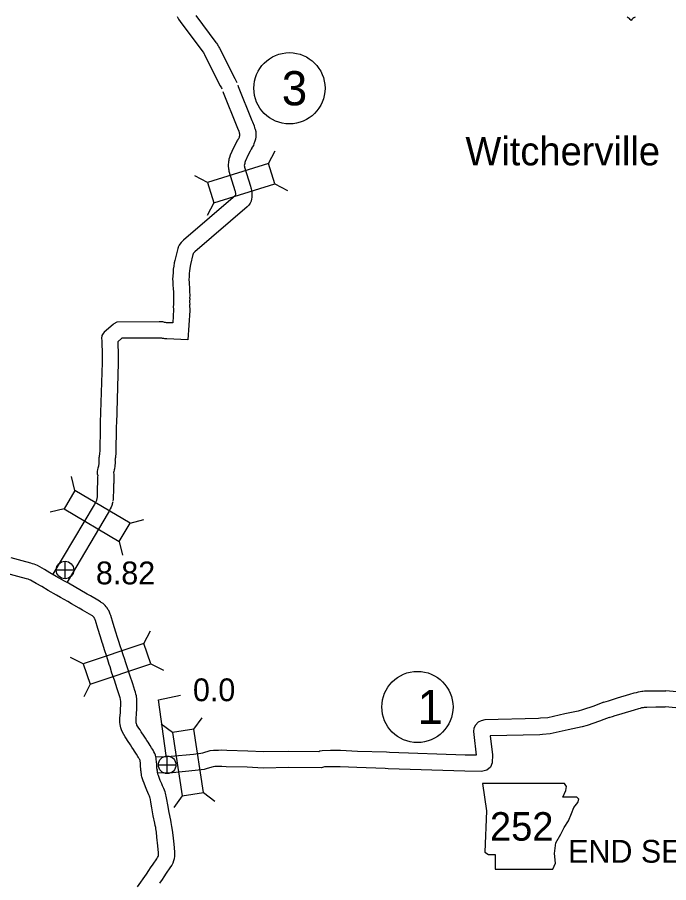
# Model space of a CAD drawing. Extents: x -939622 to -934245, y 1383184 to 1385301.
# Drawn here: x -936413.63 to -936377.39, y 1384407.91 to 1384456.03 of the extents above; entities that cross this region are included whole.
import ezdxf

# ---------------------------------------------------------------- set-up
doc = ezdxf.new("R2010")
doc.units = 0
for name, color, linetype in [('Level 10', 7, 'Continuous'), ('Level 20', 7, 'Continuous'), ('Level 21', 7, 'Continuous'), ('Level 22', 7, 'Continuous'), ('Level 24', 7, 'Continuous'), ('Level 25', 7, 'Continuous'), ('Level 26', 7, 'Continuous'), ('Level 27', 7, 'Continuous')]:
    doc.layers.add(name, color=color, linetype=linetype)

msp = doc.modelspace()

# ---------------------------------------------------------------- linework, layer by layer
at = {"layer": 'Level 10'}
for p, q in [((-936405.849, 1384414.217), (-936405.848, 1384414.205)), ((-936406.743, 1384414.119), (-936406.745, 1384414.131))]:
    msp.add_line(p, q, dxfattribs=at)
for points in [[(-936403.697, 1384456.133), (-936402.583, 1384454.639), (-936402.538, 1384454.584), (-936402.496, 1384454.521), (-936402.466, 1384454.468), (-936402.436, 1384454.42), (-936402.41, 1384454.363), (-936402.384, 1384454.316), (-936401.527, 1384452.631), (-936401.455, 1384452.482), (-936401.42, 1384452.4)], [(-936404.723, 1384456.073), (-936404.665, 1384455.927), (-936404.468, 1384455.662)], [(-936404.468, 1384455.662), (-936403.292, 1384454.084), (-936403.264, 1384454.05), (-936403.262, 1384454.048), (-936403.238, 1384454.005), (-936403.231, 1384453.995), (-936403.213, 1384453.955), (-936403.203, 1384453.937), (-936402.332, 1384452.228), (-936402.274, 1384452.109), (-936402.253, 1384452.059)], [(-936401.362, 1384452.26), (-936401.33, 1384452.182), (-936400.575, 1384450.296), (-936400.541, 1384450.211), (-936400.456, 1384450.001), (-936400.422, 1384449.885), (-936400.392, 1384449.803), (-936400.362, 1384449.673), (-936400.361, 1384449.572), (-936400.357, 1384449.497), (-936400.355, 1384449.392), (-936400.378, 1384449.247), (-936400.403, 1384449.149), (-936400.428, 1384449.085), (-936400.439, 1384449.053), (-936400.451, 1384449.024), (-936400.458, 1384449.005), (-936400.489, 1384448.906), (-936400.558, 1384448.805), (-936400.569, 1384448.787), (-936400.583, 1384448.762), (-936400.621, 1384448.705), (-936400.623, 1384448.701), (-936400.678, 1384448.587), (-936400.776, 1384448.392), (-936400.942, 1384448.021), (-936400.965, 1384447.961), (-936400.969, 1384447.947), (-936400.975, 1384447.906), (-936400.986, 1384447.854), (-936400.995, 1384447.797), (-936400.995, 1384447.797), (-936400.986, 1384447.739), (-936400.982, 1384447.713), (-936400.979, 1384447.702), (-936400.648, 1384446.636), (-936400.627, 1384446.543), (-936400.617, 1384446.493), (-936400.601, 1384446.426), (-936400.586, 1384446.309), (-936400.58, 1384446.212), (-936400.579, 1384446.139), (-936400.581, 1384446.085), (-936400.58, 1384446.012), (-936400.588, 1384445.939), (-936400.614, 1384445.81), (-936400.67, 1384445.694), (-936400.709, 1384445.639), (-936400.75, 1384445.58), (-936400.792, 1384445.536), (-936400.83, 1384445.492), (-936403.751, 1384442.991), (-936403.783, 1384442.958), (-936403.83, 1384442.909), (-936403.835, 1384442.905), (-936403.84, 1384442.891), (-936403.85, 1384442.863), (-936403.856, 1384442.846), (-936403.989, 1384442.292)], [(-936402.193, 1384451.913), (-936402.163, 1384451.842), (-936401.411, 1384449.963), (-936401.376, 1384449.875), (-936401.306, 1384449.703), (-936401.277, 1384449.604), (-936401.261, 1384449.559), (-936401.26, 1384449.54), (-936401.256, 1384449.465), (-936401.256, 1384449.456), (-936401.26, 1384449.432), (-936401.262, 1384449.422), (-936401.273, 1384449.395), (-936401.278, 1384449.379), (-936401.289, 1384449.353), (-936401.307, 1384449.303), (-936401.344, 1384449.245), (-936401.354, 1384449.228), (-936401.369, 1384449.205), (-936401.407, 1384449.148), (-936401.485, 1384448.984), (-936401.589, 1384448.779), (-936401.775, 1384448.364), (-936401.821, 1384448.243), (-936401.851, 1384448.136), (-936401.861, 1384448.068), (-936401.871, 1384448.018), (-936401.884, 1384447.937), (-936401.896, 1384447.861), (-936401.902, 1384447.74), (-936401.884, 1384447.637), (-936401.875, 1384447.6), (-936401.875, 1384447.598), (-936401.866, 1384447.541), (-936401.849, 1384447.468), (-936401.518, 1384446.4), (-936401.507, 1384446.356), (-936401.497, 1384446.304), (-936401.488, 1384446.263), (-936401.482, 1384446.224), (-936401.48, 1384446.178), (-936401.479, 1384446.149), (-936401.48, 1384446.12), (-936404.37, 1384443.646), (-936404.432, 1384443.582), (-936404.444, 1384443.569), (-936404.473, 1384443.545), (-936404.517, 1384443.5), (-936404.584, 1384443.422), (-936404.621, 1384443.352), (-936404.637, 1384443.322), (-936404.672, 1384443.249), (-936404.684, 1384443.203), (-936404.69, 1384443.187), (-936404.697, 1384443.167), (-936404.72, 1384443.105), (-936404.864, 1384442.501)], [(-936404.864, 1384442.5), (-936404.895, 1384442.37), (-936404.921, 1384442.195), (-936404.946, 1384442.024), (-936404.959, 1384441.84), (-936404.969, 1384441.633), (-936404.983, 1384441.467), (-936404.973, 1384441.336), (-936404.967, 1384441.271), (-936404.964, 1384441.182), (-936404.946, 1384440.887), (-936404.938, 1384440.809), (-936404.938, 1384440.701), (-936404.932, 1384440.611), (-936404.933, 1384440.558), (-936404.936, 1384440.419), (-936404.933, 1384440.371), (-936404.938, 1384440.27), (-936404.937, 1384440.07), (-936404.956, 1384439.908), (-936404.927, 1384439.812), (-936404.928, 1384439.774), (-936404.981, 1384439.032), (-936405.257, 1384439.043), (-936405.296, 1384439.046), (-936405.315, 1384439.047), (-936405.325, 1384439.049), (-936405.375, 1384439.059), (-936405.427, 1384439.068), (-936405.473, 1384439.076), (-936405.532, 1384439.088), (-936405.643, 1384439.093), (-936405.697, 1384439.09), (-936405.741, 1384439.092), (-936408.094, 1384439.078), (-936408.252, 1384438.976), (-936408.299, 1384438.939), (-936408.786, 1384438.524), (-936408.848, 1384438.448), (-936408.914, 1384438.336), (-936408.947, 1384438.164), (-936408.93, 1384438.061), (-936408.93, 1384438.061), (-936408.91, 1384437.219), (-936408.909, 1384437.06), (-936408.913, 1384436.83), (-936409.008, 1384433.507), (-936409.021, 1384433.415), (-936409.02, 1384433.302), (-936409.022, 1384433.228), (-936409.043, 1384431.879), (-936409.048, 1384431.816), (-936409.056, 1384431.737), (-936409.058, 1384431.708), (-936409.069, 1384431.668), (-936409.078, 1384431.585), (-936409.083, 1384431.534), (-936409.093, 1384431.445), (-936409.088, 1384431.361), (-936409.088, 1384431.295), (-936409.088, 1384431.248), (-936409.092, 1384431.194), (-936409.106, 1384431.11), (-936409.115, 1384431.078), (-936409.139, 1384430.966), (-936409.141, 1384430.959), (-936409.17, 1384430.887), (-936409.18, 1384430.765), (-936409.18, 1384430.65), (-936409.154, 1384430.549), (-936409.158, 1384430.469), (-936409.157, 1384430.375), (-936409.157, 1384430.288), (-936409.156, 1384430.235), (-936409.158, 1384430.198), (-936409.168, 1384430.121), (-936409.177, 1384429.878), (-936409.18, 1384429.796), (-936409.18, 1384429.727), (-936409.18, 1384429.66), (-936409.182, 1384429.595), (-936409.185, 1384429.517), (-936409.184, 1384429.456), (-936409.186, 1384429.411), (-936409.189, 1384429.357), (-936409.192, 1384429.288), (-936409.192, 1384429.269), (-936409.193, 1384429.258)], [(-936403.988, 1384442.293), (-936404.01, 1384442.201), (-936404.03, 1384442.063), (-936404.051, 1384441.927), (-936404.06, 1384441.787), (-936404.071, 1384441.574), (-936404.08, 1384441.463), (-936404.076, 1384441.408), (-936404.069, 1384441.328), (-936404.065, 1384441.226), (-936404.049, 1384440.962), (-936404.039, 1384440.86), (-936404.038, 1384440.734), (-936404.03, 1384440.625), (-936404.034, 1384440.534), (-936404.036, 1384440.438), (-936404.032, 1384440.378), (-936404.038, 1384440.252), (-936404.037, 1384440.186), (-936404.031, 1384440.085), (-936404.043, 1384440.026), (-936404.028, 1384439.752), (-936404.029, 1384439.726), (-936404.146, 1384438.095), (-936405.303, 1384438.145), (-936405.354, 1384438.148), (-936405.412, 1384438.152), (-936405.48, 1384438.162), (-936405.544, 1384438.175), (-936405.587, 1384438.183), (-936405.638, 1384438.192), (-936405.689, 1384438.188), (-936405.759, 1384438.192), (-936407.803, 1384438.18), (-936408.028, 1384437.988), (-936408.01, 1384437.232), (-936408.009, 1384437.054), (-936408.013, 1384436.809), (-936408.11, 1384433.433), (-936408.12, 1384433.357), (-936408.12, 1384433.29), (-936408.122, 1384433.207), (-936408.144, 1384431.841), (-936408.151, 1384431.741), (-936408.16, 1384431.652), (-936408.168, 1384431.555), (-936408.181, 1384431.505), (-936408.183, 1384431.486), (-936408.189, 1384431.435), (-936408.19, 1384431.421), (-936408.189, 1384431.391), (-936408.188, 1384431.301), (-936408.188, 1384431.216), (-936408.194, 1384431.131), (-936408.199, 1384431.033), (-936408.218, 1384430.965), (-936408.226, 1384430.914), (-936408.241, 1384430.863), (-936408.263, 1384430.758), (-936408.27, 1384430.732), (-936408.251, 1384430.586), (-936408.258, 1384430.45), (-936408.257, 1384430.381), (-936408.257, 1384430.294), (-936408.256, 1384430.221), (-936408.26, 1384430.12), (-936408.267, 1384430.067), (-936408.267, 1384429.983), (-936408.274, 1384429.953), (-936408.278, 1384429.845), (-936408.28, 1384429.783), (-936408.28, 1384429.732), (-936408.279, 1384429.648), (-936408.282, 1384429.563), (-936408.284, 1384429.503), (-936408.284, 1384429.438), (-936408.287, 1384429.369), (-936408.29, 1384429.314), (-936408.292, 1384429.27), (-936408.292, 1384429.211), (-936408.302, 1384429.137)], [(-936409.206, 1384429.227), (-936409.212, 1384429.203), (-936409.22, 1384429.171), (-936409.224, 1384429.157), (-936409.245, 1384429.12), (-936409.298, 1384429.016), (-936409.325, 1384428.961), (-936409.345, 1384428.925), (-936411.641, 1384425.055)], [(-936409.185, 1384429.304), (-936409.193, 1384429.269), (-936409.195, 1384429.262), (-936409.2, 1384429.246), (-936409.206, 1384429.227)], [(-936408.342, 1384428.974), (-936408.351, 1384428.935), (-936408.369, 1384428.875), (-936408.4, 1384428.786), (-936408.45, 1384428.697), (-936408.492, 1384428.614), (-936408.53, 1384428.537), (-936408.569, 1384428.47), (-936410.856, 1384424.614)], [(-936408.31, 1384429.092), (-936408.314, 1384429.078), (-936408.324, 1384429.025), (-936408.341, 1384428.975), (-936408.342, 1384428.974)], [(-936408.012, 1384421.438), (-936408.046, 1384421.536), (-936408.139, 1384421.84), (-936408.285, 1384422.314), (-936408.427, 1384422.767), (-936408.456, 1384422.847), (-936408.497, 1384422.953), (-936408.54, 1384423.035), (-936408.581, 1384423.108), (-936408.632, 1384423.19), (-936408.679, 1384423.253), (-936408.732, 1384423.314), (-936408.788, 1384423.373), (-936408.856, 1384423.43), (-936408.952, 1384423.497), (-936409.001, 1384423.526), (-936409.137, 1384423.612), (-936409.555, 1384423.85), (-936409.734, 1384423.95), (-936410.155, 1384424.194), (-936410.37, 1384424.32), (-936410.786, 1384424.558), (-936411.005, 1384424.681), (-936411.461, 1384424.943), (-936411.812, 1384425.147), (-936412.115, 1384425.328), (-936412.375, 1384425.476), (-936412.498, 1384425.538), (-936412.597, 1384425.582), (-936412.694, 1384425.621), (-936412.781, 1384425.647), (-936412.879, 1384425.674), (-936413.35, 1384425.802), (-936413.968, 1384425.97)], [(-936408.902, 1384421.26), (-936408.999, 1384421.575), (-936409.145, 1384422.047), (-936409.28, 1384422.479), (-936409.3, 1384422.533), (-936409.318, 1384422.581), (-936409.332, 1384422.607), (-936409.355, 1384422.649), (-936409.375, 1384422.68), (-936409.382, 1384422.691), (-936409.398, 1384422.708), (-936409.404, 1384422.715), (-936409.404, 1384422.715), (-936409.439, 1384422.74), (-936409.471, 1384422.758), (-936409.6, 1384422.84), (-936409.997, 1384423.066), (-936410.179, 1384423.167), (-936410.607, 1384423.416), (-936410.821, 1384423.541), (-936411.23, 1384423.775), (-936411.449, 1384423.898), (-936411.911, 1384424.164), (-936412.269, 1384424.371), (-936412.568, 1384424.55), (-936412.801, 1384424.683), (-936412.883, 1384424.724), (-936412.947, 1384424.753), (-936412.989, 1384424.77), (-936413.028, 1384424.781), (-936413.117, 1384424.806), (-936413.587, 1384424.934), (-936414.2, 1384425.1)], [(-936405.848, 1384414.205), (-936405.855, 1384414.292), (-936405.866, 1384414.456), (-936405.884, 1384414.649), (-936405.895, 1384414.765), (-936405.904, 1384414.836), (-936405.917, 1384414.903), (-936405.943, 1384415.006), (-936405.972, 1384415.087), (-936406.021, 1384415.19), (-936406.069, 1384415.268), (-936406.111, 1384415.339), (-936406.158, 1384415.413), (-936406.233, 1384415.528), (-936406.347, 1384415.715), (-936406.417, 1384415.815), (-936406.492, 1384415.935), (-936406.575, 1384416.062), (-936406.733, 1384416.303), (-936406.797, 1384416.403), (-936406.868, 1384416.508), (-936406.931, 1384416.61), (-936406.967, 1384416.674), (-936406.981, 1384416.71), (-936406.994, 1384416.75), (-936407.004, 1384416.795), (-936407.013, 1384416.837), (-936407.015, 1384416.859), (-936407.015, 1384416.92), (-936407.012, 1384417.01), (-936406.993, 1384417.32), (-936406.978, 1384417.55), (-936406.972, 1384417.748), (-936406.972, 1384418.028), (-936406.978, 1384418.155), (-936406.99, 1384418.241), (-936407, 1384418.295), (-936407.022, 1384418.395), (-936407.05, 1384418.505), (-936407.082, 1384418.596), (-936407.207, 1384418.971), (-936407.365, 1384419.45), (-936407.503, 1384419.848), (-936407.613, 1384420.198), (-936407.652, 1384420.314), (-936407.737, 1384420.58), (-936407.811, 1384420.811), (-936407.899, 1384421.081), (-936407.975, 1384421.313), (-936408.012, 1384421.438)], [(-936406.745, 1384414.131), (-936406.752, 1384414.224), (-936406.763, 1384414.385), (-936406.78, 1384414.565), (-936406.789, 1384414.661), (-936406.793, 1384414.69), (-936406.796, 1384414.707), (-936406.806, 1384414.744), (-936406.813, 1384414.76), (-936406.838, 1384414.8), (-936406.879, 1384414.869), (-936406.915, 1384414.927), (-936406.994, 1384415.047), (-936407.102, 1384415.225), (-936407.168, 1384415.319), (-936407.248, 1384415.447), (-936407.328, 1384415.568), (-936407.489, 1384415.814), (-936407.549, 1384415.908), (-936407.625, 1384416.021), (-936407.706, 1384416.153), (-936407.78, 1384416.283), (-936407.83, 1384416.407), (-936407.863, 1384416.514), (-936407.884, 1384416.605), (-936407.904, 1384416.705), (-936407.915, 1384416.812), (-936407.915, 1384416.931), (-936407.912, 1384417.053), (-936407.891, 1384417.377), (-936407.878, 1384417.593), (-936407.872, 1384417.761), (-936407.872, 1384418.009), (-936407.875, 1384418.075), (-936407.878, 1384418.098), (-936407.882, 1384418.117), (-936407.897, 1384418.185), (-936407.912, 1384418.241), (-936407.934, 1384418.306), (-936408.061, 1384418.689), (-936408.217, 1384419.161), (-936408.357, 1384419.565), (-936408.468, 1384419.919), (-936408.507, 1384420.032), (-936408.595, 1384420.307), (-936408.667, 1384420.534), (-936408.754, 1384420.801), (-936408.834, 1384421.044), (-936408.87, 1384421.164), (-936408.902, 1384421.26)], [(-936380.986, 1384417.941), (-936380.726, 1384418.028), (-936380.678, 1384418.042), (-936380.229, 1384418.178), (-936379.55, 1384418.386), (-936379.3, 1384418.46), (-936379.186, 1384418.491), (-936379.072, 1384418.519), (-936378.971, 1384418.54), (-936378.877, 1384418.557), (-936378.817, 1384418.564), (-936378.739, 1384418.573), (-936378.625, 1384418.577), (-936378.1, 1384418.58), (-936377.549, 1384418.583)], [(-936373.579, 1384418.381), (-936373.928, 1384418.387), (-936375.388, 1384418.436), (-936375.911, 1384418.435), (-936376.311, 1384418.463), (-936377.549, 1384418.583)], [(-936380.986, 1384417.941), (-936381.322, 1384417.822), (-936381.552, 1384417.727), (-936382.19, 1384417.518), (-936382.427, 1384417.449), (-936383.164, 1384417.291), (-936384.113, 1384417.079), (-936384.511, 1384417.047), (-936384.632, 1384417.03), (-936387.608, 1384416.959), (-936387.821, 1384416.903), (-936387.983, 1384416.827), (-936388.129, 1384416.672), (-936388.218, 1384416.496), (-936388.245, 1384416.322), (-936388.233, 1384416.156), (-936388.096, 1384414.994), (-936388.709, 1384415), (-936392.914, 1384415.138), (-936393.087, 1384415.159), (-936394.697, 1384415.203), (-936395.638, 1384415.252), (-936396.206, 1384415.258), (-936396.658, 1384415.244), (-936396.795, 1384415.212), (-936396.859, 1384415.188), (-936398.513, 1384415.207), (-936399.937, 1384415.184), (-936400.808, 1384415.224), (-936401.965, 1384415.258), (-936402.244, 1384415.273), (-936402.441, 1384415.267)], [(-936380.693, 1384417.091), (-936380.455, 1384417.17), (-936380.418, 1384417.181), (-936379.968, 1384417.317), (-936379.289, 1384417.524), (-936379.054, 1384417.594), (-936378.963, 1384417.619), (-936378.872, 1384417.641), (-936378.795, 1384417.657), (-936378.741, 1384417.667), (-936378.715, 1384417.67), (-936378.675, 1384417.675), (-936378.608, 1384417.677), (-936378.095, 1384417.68), (-936377.59, 1384417.682)], [(-936373.602, 1384417.481), (-936373.95, 1384417.487), (-936375.403, 1384417.536), (-936375.942, 1384417.535), (-936376.386, 1384417.566), (-936377.59, 1384417.682)], [(-936380.693, 1384417.091), (-936380.999, 1384416.981), (-936381.24, 1384416.882), (-936381.925, 1384416.657), (-936382.207, 1384416.576), (-936382.971, 1384416.411), (-936383.978, 1384416.187), (-936384.413, 1384416.152), (-936384.558, 1384416.132), (-936387.316, 1384416.066), (-936387.193, 1384415.02), (-936387.212, 1384414.567), (-936387.291, 1384414.334), (-936387.509, 1384414.167), (-936387.809, 1384414.092), (-936388.728, 1384414.1), (-936392.985, 1384414.239), (-936393.155, 1384414.261), (-936394.733, 1384414.304), (-936395.666, 1384414.352), (-936396.197, 1384414.358), (-936396.538, 1384414.348), (-936396.705, 1384414.287), (-936398.511, 1384414.307), (-936399.95, 1384414.284), (-936400.841, 1384414.325), (-936402.002, 1384414.359), (-936402.254, 1384414.372), (-936402.414, 1384414.367)], [(-936402.441, 1384415.267), (-936402.705, 1384415.259), (-936402.912, 1384415.233), (-936403.32, 1384415.118), (-936403.409, 1384415.092), (-936403.82, 1384415.042), (-936405.061, 1384414.92), (-936405.517, 1384414.895), (-936405.962, 1384414.913)], [(-936405.701, 1384407.878), (-936405.555, 1384408.088), (-936405.46, 1384408.233), (-936405.322, 1384408.434), (-936405.123, 1384408.729), (-936405.03, 1384408.869), (-936404.96, 1384409.019), (-936404.917, 1384409.136), (-936404.882, 1384409.257), (-936404.87, 1384409.357), (-936404.861, 1384409.459), (-936404.863, 1384409.625), (-936404.906, 1384410.058), (-936404.96, 1384410.544), (-936404.992, 1384410.835), (-936405.02, 1384411.028), (-936405.038, 1384411.142), (-936405.065, 1384411.262), (-936405.089, 1384411.391), (-936405.177, 1384411.806), (-936405.254, 1384412.23), (-936405.305, 1384412.537), (-936405.339, 1384412.714), (-936405.356, 1384412.8), (-936405.378, 1384412.887), (-936405.405, 1384412.968), (-936405.436, 1384413.045), (-936405.472, 1384413.143), (-936405.539, 1384413.288), (-936405.584, 1384413.399), (-936405.673, 1384413.595), (-936405.734, 1384413.751), (-936405.779, 1384413.875), (-936405.801, 1384413.941), (-936405.812, 1384413.987), (-936405.821, 1384414.033), (-936405.832, 1384414.102), (-936405.842, 1384414.158), (-936405.849, 1384414.217)], [(-936402.414, 1384414.367), (-936402.636, 1384414.361), (-936402.734, 1384414.349), (-936403.07, 1384414.254), (-936403.225, 1384414.208), (-936403.722, 1384414.147), (-936404.992, 1384414.022), (-936405.51, 1384413.994), (-936405.846, 1384414.007)], [(-936406.929, 1384407.677), (-936406.748, 1384407.94), (-936406.62, 1384408.127), (-936406.442, 1384408.388), (-936406.302, 1384408.591), (-936406.208, 1384408.734), (-936406.066, 1384408.941), (-936405.871, 1384409.23), (-936405.817, 1384409.31), (-936405.791, 1384409.367), (-936405.772, 1384409.418), (-936405.767, 1384409.435), (-936405.765, 1384409.449), (-936405.762, 1384409.492), (-936405.763, 1384409.576), (-936405.801, 1384409.963), (-936405.855, 1384410.445), (-936405.885, 1384410.722), (-936405.91, 1384410.895), (-936405.922, 1384410.972), (-936405.947, 1384411.08), (-936405.972, 1384411.215), (-936406.06, 1384411.632), (-936406.141, 1384412.076), (-936406.191, 1384412.379), (-936406.222, 1384412.539), (-936406.234, 1384412.603), (-936406.243, 1384412.636), (-936406.25, 1384412.658), (-936406.275, 1384412.719), (-936406.304, 1384412.797), (-936406.365, 1384412.931), (-936406.411, 1384413.044), (-936406.502, 1384413.245), (-936406.576, 1384413.434), (-936406.628, 1384413.579), (-936406.666, 1384413.691), (-936406.691, 1384413.791), (-936406.707, 1384413.873), (-936406.719, 1384413.951), (-936406.734, 1384414.028), (-936406.743, 1384414.119)]]:
    msp.add_lwpolyline(points, dxfattribs=at)
at = {"layer": 'Level 20'}
for p, q in [((-936399.646, 1384447.899), (-936399.277, 1384448.6)), ((-936403.05, 1384446.843), (-936403.75, 1384447.212)), ((-936399.294, 1384446.765), (-936398.593, 1384446.396)), ((-936402.698, 1384445.708), (-936403.066, 1384445.007)), ((-936410.42, 1384429.725), (-936410.615, 1384430.492)), ((-936411.026, 1384428.703), (-936411.793, 1384428.507)), ((-936407.354, 1384427.906), (-936406.587, 1384428.102)), ((-936407.96, 1384426.885), (-936407.764, 1384426.117)), ((-936406.577, 1384421.203), (-936406.224, 1384421.912)), ((-936409.957, 1384420.07), (-936410.666, 1384420.423)), ((-936406.2, 1384420.077), (-936405.491, 1384419.724)), ((-936409.579, 1384418.944), (-936409.932, 1384418.235)), ((-936404.986, 1384416.257), (-936405.625, 1384416.725)), ((-936403.812, 1384416.437), (-936403.343, 1384417.076)), ((-936403.27, 1384412.914), (-936402.632, 1384412.446)), ((-936404.445, 1384412.734), (-936404.913, 1384412.095))]:
    msp.add_line(p, q, dxfattribs=at)
for points in [[(-936399.646, 1384447.899), (-936403.05, 1384446.843), (-936402.698, 1384445.708), (-936399.294, 1384446.765)], [(-936411.026, 1384428.703), (-936407.96, 1384426.885), (-936407.354, 1384427.906), (-936410.42, 1384429.725)], [(-936406.577, 1384421.203), (-936409.957, 1384420.07), (-936409.579, 1384418.944), (-936406.2, 1384420.077)], [(-936404.986, 1384416.257), (-936404.445, 1384412.734), (-936403.27, 1384412.914), (-936403.812, 1384416.437)]]:
    msp.add_lwpolyline(points, close=True, dxfattribs=at)
at = {"layer": 'Level 21'}
msp.add_lwpolyline([(-936387.748, 1384413.431), (-936387.519, 1384411.909), (-936387.621, 1384409.599), (-936387.418, 1384409.472), (-936387.037, 1384409.472), (-936387.037, 1384408.66), (-936383.84, 1384408.66), (-936383.687, 1384408.99), (-936383.738, 1384409.523), (-936383.662, 1384410.132), (-936383.383, 1384410.614), (-936383.205, 1384410.97), (-936382.952, 1384411.35), (-936382.799, 1384411.756), (-936382.672, 1384412.086), (-936382.444, 1384412.365), (-936382.393, 1384412.543), (-936382.495, 1384412.67), (-936383.281, 1384412.67), (-936383.104, 1384413.025), (-936383.078, 1384413.254), (-936383.184, 1384413.429)], close=True, dxfattribs=at)
at = {"layer": 'Level 22'}
for centre, start, end in [((-936379.808, 1384455.676), 28.0342, 72.9864), ((-936379.151, 1384455.676), 107.0136, 151.9658)]:
    msp.add_arc(centre, 0.372, start, end, dxfattribs=at)
at = {"layer": 'Level 25'}
for p, q in [((-936405.779, 1384418.068), (-936404.541, 1384418.343)), ((-936405.35, 1384414.978), (-936405.779, 1384418.068))]:
    msp.add_line(p, q, dxfattribs=at)
at = {"layer": 'Level 26'}
for p, q in [((-936410.97, 1384424.812), (-936410.97, 1384425.787)), ((-936411.458, 1384425.299), (-936410.483, 1384425.299)), ((-936405.285, 1384413.972), (-936405.285, 1384414.947)), ((-936405.772, 1384414.46), (-936404.797, 1384414.46))]:
    msp.add_line(p, q, dxfattribs=at)
for centre in [(-936410.97, 1384425.299), (-936405.285, 1384414.46)]:
    msp.add_circle(centre, 0.487, dxfattribs=at)
at = {"layer": 'Level 27'}
for centre in [(-936398.486, 1384452.086), (-936391.364, 1384417.678)]:
    msp.add_ellipse(centre, major_axis=(0, 1.98), ratio=0.999998, dxfattribs=at)

# ---------------------------------------------------------------- texts
at = {"layer": 'Level 21'}
msp.add_text('252', height=1.584, dxfattribs=at).set_placement((-936387.331, 1384410.245))
at = {"layer": 'Level 24'}
msp.add_text('Witcherville', height=1.584, dxfattribs=at).set_placement((-936388.696, 1384447.798))
at = {"layer": 'Level 25'}
for s, p in [('8.82', (-936409.253, 1384424.499)), ('0.0', (-936403.854, 1384417.999)), ('END SEC. 12.90', (-936382.98, 1384409.018))]:
    msp.add_text(s, height=1.2672, dxfattribs=at).set_placement(p)
at = {"layer": 'Level 27'}
for s, p in [('3', (-936398.911, 1384451.136)), ('1', (-936391.364, 1384416.728))]:
    msp.add_text(s, height=1.901, dxfattribs=at).set_placement(p)

doc.saveas('drawing.dxf')
